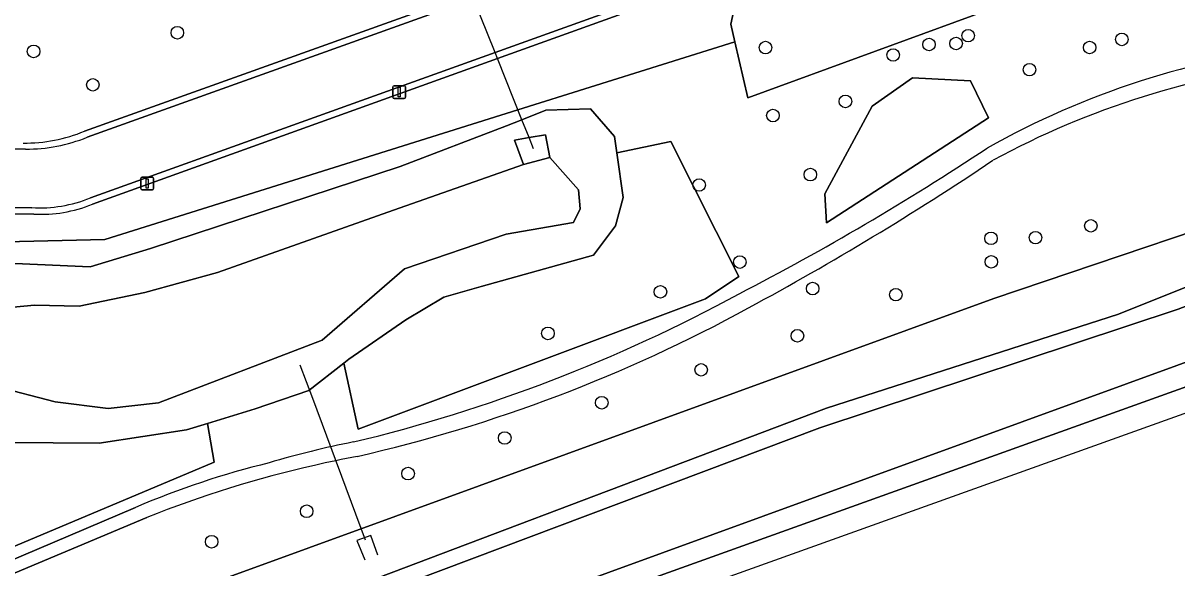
# Model space of a CAD drawing. Extents: x 156661 to 157576, y 383570 to 384425.
# Drawn here: x 156996.3 to 157086.2, y 383714.8 to 383757.3 of the extents above; entities that cross this region are included whole.
import ezdxf

# ---------------------------------------------------------------- set-up
doc = ezdxf.new("R2010")
doc.units = 0
for name, color, linetype in [('IMGEO_Boom', 7, 'Continuous'), ('IMGEO_Duiker', 7, 'Continuous'), ('IMGEO_Fietspad_gesloten', 7, 'Continuous'), ('IMGEO_Groenvoorziening', 7, 'Continuous'), ('IMGEO_Lichtmast', 7, 'Continuous'), ('IMGEO_Loofbos', 7, 'Continuous'), ('IMGEO_Muur', 7, 'Continuous'), ('IMGEO_Oever', 7, 'Continuous'), ('IMGEO_Rijbaan_lokaal_halfverhard', 7, 'Continuous'), ('IMGEO_Rijbaan_lokaal_open', 7, 'Continuous'), ('IMGEO_Terreindeel_open', 7, 'Continuous'), ('IMGEO_Voetpad_onverhard', 7, 'Continuous'), ('IMGEO_Waterloop', 7, 'Continuous')]:
    doc.layers.add(name, color=color, linetype=linetype)

msp = doc.modelspace()

# ---------------------------------------------------------------- linework, layer by layer
at = {"layer": 'IMGEO_Boom'}
for centre in [(157008.28, 383756.504), (157069.897, 383756.278), (157081.869, 383755.985), (156997.079, 383755.051), (157054.102, 383755.349), (157066.846, 383755.59), (157068.954, 383755.669), (157079.359, 383755.353), (157064.052, 383754.774), (157074.677, 383753.625), (157001.692, 383752.45), (157060.333, 383751.155), (157054.683, 383750.056), (157057.601, 383745.46), (157048.933, 383744.645), (157079.453, 383741.468), (157071.677, 383740.495), (157075.138, 383740.551), (157052.103, 383738.646), (157071.7, 383738.666), (157045.918, 383736.331), (157057.777, 383736.586), (157064.262, 383736.108), (157037.151, 383733.092), (157056.59, 383732.909), (157049.096, 383730.256), (157041.348, 383727.695), (157033.787, 383724.954), (157026.258, 383722.18), (157018.359, 383719.245), (157010.95, 383716.872)]:
    msp.add_circle(centre, 0.489, dxfattribs=at)
at = {"layer": 'IMGEO_Duiker'}
for points in [[(157036.031, 383747.459), (157035.68, 383748.34), (157035.126, 383749.729), (157033.227, 383754.492), (157033.035, 383754.973), (157031.359, 383759.177), (157031.176, 383759.637), (157028.632, 383766.018)], [(157017.824, 383730.658), (157018.8, 383728.041), (157022.911, 383717.019)]]:
    msp.add_lwpolyline(points, dxfattribs=at)
at = {"layer": 'IMGEO_Fietspad_gesloten'}
msp.add_lwpolyline([(156814.146, 383631.2), (156815.837, 383631.883), (156834.283, 383636.784), (156890.51, 383656.905), (156987.614, 383691.452), (157028.164, 383705.879), (157137.245, 383744.942), (157148.477, 383753.681), (157148.477, 383753.681), (157137.603, 383747.874), (157135.741, 383746.906), (157131.659, 383745.024), (157124.316, 383742.329), (157106.607, 383736.027), (157043.505, 383713.393), (157004.587, 383699.362), (157000, 383697.708), (156979.952, 383690.478), (156918.071, 383668.489), (156845.491, 383642.469), (156835.125, 383639.074)], dxfattribs=at)
at = {"layer": 'IMGEO_Groenvoorziening'}
for points in [[(157001.056, 383748.839), (157031.176, 383759.637), (157044.279, 383764.335), (157041.161, 383774.554), (157044.855, 383780.228), (157050.132, 383782.207), (157052.903, 383789.859), (157057.653, 383792.498), (157067.416, 383803.713), (157075.201, 383811.102), (157078.499, 383816.907), (157083.249, 383825.483), (157079.423, 383827.99), (157075.729, 383832.476), (157070.319, 383836.83), (157065.701, 383839.6), (157058.84, 383842.107), (157053.931, 383851.225)], [(157081.943, 383771.284), (157107.824, 383779.345), (157107.188, 383781.072), (157033.227, 383754.492), (157001.66, 383743.148)], [(157071.884, 383735.813), (157097.576, 383744.468), (157105.656, 383748.017), (157115.128, 383751.654), (157124.632, 383755.117), (157127.938, 383756.461), (157131.645, 383758.9), (157143.735, 383766.754), (157148.728, 383769.939), (157152.419, 383772.119)], [(156796.698, 383685.325), (156797.724, 383682.959), (156953.889, 383739.271), (157002.627, 383740.411), (157034.818, 383750.499), (157051.726, 383755.797), (157051.41, 383757.175), (157051.892, 383759.471), (157066.467, 383765.117), (157081.943, 383771.284)], [(156835.125, 383639.074), (156845.491, 383642.469), (156918.071, 383668.489), (156979.952, 383690.478), (157000, 383697.708), (157004.587, 383699.362), (157043.505, 383713.393), (157106.607, 383736.027), (157124.316, 383742.329), (157131.659, 383745.024), (157135.741, 383746.906), (157137.603, 383747.874), (157148.477, 383753.681), (157148.477, 383753.681), (157156.699, 383760.078), (157167.196, 383763.767)], [(157159.487, 383762.119), (157154.275, 383759.365), (157142.789, 383754.166), (157133.56, 383749.423), (157126.9, 383746.552), (157115.728, 383742.47), (157107.787, 383738.978), (157094.278, 383733.558), (156957.482, 383683.788), (156832.306, 383639.603), (156822.356, 383636.711), (156820.4, 383636.526)], [(156997.092, 383742.385), (156958.122, 383742.687)], [(156818.26, 383643.396), (156825.36, 383646.147), (157071.884, 383735.813)], [(157005.9, 383718.768), (156983.564, 383709.398), (156937.784, 383692.968), (156913.836, 383684.028), (156907.759, 383681.759)]]:
    msp.add_lwpolyline(points, dxfattribs=at)
for points in [[(157114.54, 383765.376), (157111.088, 383774.197), (157108.679, 383778.966), (157108.053, 383778.722), (157107.824, 383779.345), (157081.943, 383771.284), (157066.467, 383765.117), (157051.892, 383759.471), (157051.41, 383757.175), (157051.726, 383755.797), (157052.724, 383751.446), (157102.46, 383769.641), (157103.234, 383774.689), (157106.931, 383776.487), (157108.251, 383771.85), (157111.439, 383764.518)], [(157071.475, 383749.886), (157070.076, 383752.763), (157065.57, 383752.982), (157062.424, 383750.783), (157058.731, 383743.963), (157058.859, 383741.697)], [(157049.421, 383735.797), (157052.027, 383737.531), (157046.74, 383748.027), (157042.516, 383747.165), (157043.022, 383743.682), (157042.415, 383741.466), (157040.703, 383739.193), (157031.961, 383736.754), (157029.031, 383735.92), (157026.086, 383734.139), (157021.647, 383731.086), (157021.247, 383730.776), (157022.361, 383725.643)], [(157010.64, 383726.091), (157008.999, 383725.592), (157002.188, 383724.557), (156995.027, 383724.605), (156992.805, 383725.527), (156989.009, 383721.905), (156990.283, 383720.706), (156993.186, 383715.513), (157011.159, 383723.076)]]:
    msp.add_lwpolyline(points, close=True, dxfattribs=at)
for centre, radius, start, end in [((157103.205, 383688.734), 65.798, 96.3205, 118.47864), ((156996.4, 383760.123), 12.207, 269.33761, 292.42192), ((156940.887, 383942.129), 235.348, 298.3887, 303.80565), ((156997.683, 383752.903), 10.534, 266.78436, 292.18097), ((156996.068, 383838.658), 118.087, 282.82883, 298.70435), ((157040.321, 383629.124), 96.102, 100.81512, 102.84243), ((157039.227, 383634.467), 90.65, 102.91934, 111.57075)]:
    msp.add_arc(centre, radius, start, end, dxfattribs=at)
at = {"layer": 'IMGEO_Lichtmast'}
for p, q in [((157025.061, 383751.481), (157025.061, 383752.281)), ((157025.061, 383752.281), (157025.061, 383751.481)), ((157025.161, 383752.381), (157025.951, 383752.381)), ((157025.951, 383752.381), (157025.161, 383752.381)), ((157026.051, 383752.281), (157026.051, 383751.481)), ((157026.051, 383751.481), (157026.051, 383752.281)), ((157025.951, 383751.381), (157025.161, 383751.381)), ((157025.161, 383751.381), (157025.951, 383751.381)), ((157005.44, 383744.366), (157005.44, 383745.166)), ((157005.44, 383745.166), (157005.44, 383744.366)), ((157005.54, 383745.266), (157006.33, 383745.266)), ((157006.33, 383745.266), (157005.54, 383745.266)), ((157006.43, 383745.166), (157006.43, 383744.366)), ((157006.43, 383744.366), (157006.43, 383745.166)), ((157006.33, 383744.266), (157005.54, 383744.266)), ((157005.54, 383744.266), (157006.33, 383744.266))]:
    msp.add_line(p, q, dxfattribs=at)
for points in [[(157025.481, 383752.256), (157025.631, 383752.256), (157025.631, 383751.506), (157025.481, 383751.506), (157025.481, 383752.256)], [(157005.86, 383745.141), (157006.01, 383745.141), (157006.01, 383744.391), (157005.86, 383744.391), (157005.86, 383745.141)]]:
    msp.add_lwpolyline(points, dxfattribs=at)
for centre, start, end in [((157025.161, 383752.281), 90, 180), ((157025.161, 383752.281), 90, 180), ((157025.951, 383752.281), 0, 90), ((157025.951, 383752.281), 360, 90), ((157025.161, 383751.481), 180, 270), ((157025.161, 383751.481), 180, 270), ((157025.951, 383751.481), 270, 0), ((157025.951, 383751.481), 270, 0), ((157005.54, 383745.166), 90, 180), ((157005.54, 383745.166), 90, 180), ((157006.33, 383745.166), 0, 90), ((157006.33, 383745.166), 360, 90), ((157005.54, 383744.366), 180, 270), ((157005.54, 383744.366), 180, 270), ((157006.33, 383744.366), 270, 0), ((157006.33, 383744.366), 270, 0)]:
    msp.add_arc(centre, 0.1, start, end, dxfattribs=at)
at = {"layer": 'IMGEO_Loofbos'}
for points in [[(157115.167, 383763.775), (157114.54, 383765.376), (157111.439, 383764.518), (157108.251, 383771.85), (157106.931, 383776.487), (157103.234, 383774.689), (157102.46, 383769.641), (157052.724, 383751.446), (157051.726, 383755.797), (157034.818, 383750.499), (157002.627, 383740.411), (156953.889, 383739.271), (156797.724, 383682.959)], [(156991.449, 383738.71), (156997.377, 383738.452), (157001.495, 383738.269), (157006.185, 383739.693), (157025.646, 383746.09), (157033.918, 383749.25), (157035.126, 383749.729), (157036.995, 383750.47), (157040.479, 383750.57), (157042.332, 383748.435), (157042.516, 383747.165), (157046.74, 383748.027), (157052.027, 383737.531), (157049.421, 383735.797), (157022.361, 383725.643), (157021.247, 383730.776), (157018.517, 383728.661), (157014.332, 383727.215), (157010.64, 383726.091), (157011.159, 383723.076), (156993.186, 383715.513)], [(156907.537, 383683.001), (156937.459, 383693.881), (156983.343, 383710.334), (157005.027, 383719.545)]]:
    msp.add_lwpolyline(points, dxfattribs=at)
msp.add_lwpolyline([(157071.475, 383749.886), (157058.859, 383741.697), (157058.731, 383743.963), (157062.424, 383750.783), (157065.57, 383752.982), (157070.076, 383752.763)], close=True, dxfattribs=at)
for centre, radius, start, end in [((157103.223, 383690.742), 65.107, 96.3722, 119.29464), ((156958.065, 383918.399), 205.026, 297.28634, 303.54666), ((156993.191, 383844.517), 123.291, 283.51846, 298.5195), ((157034.833, 383658.666), 67.211, 100.99815, 106.78776), ((157030.879, 383659.354), 65.508, 103.6492, 113.24385)]:
    msp.add_arc(centre, radius, start, end, dxfattribs=at)
at = {"layer": 'IMGEO_Muur'}
msp.add_lwpolyline([(157023.895, 383715.821), (157023.365, 383717.354), (157022.273, 383716.975), (157022.88, 383715.461)], dxfattribs=at)
at = {"layer": 'IMGEO_Oever'}
for points in [[(157081.61, 383734.599), (157114.518, 383747.758), (157125.611, 383751.99), (157134.531, 383755.878), (157151.239, 383765.153), (157148.728, 383769.939), (157143.735, 383766.754), (157131.645, 383758.9), (157127.938, 383756.461), (157124.632, 383755.117), (157115.128, 383751.654), (157105.656, 383748.017), (157097.576, 383744.468), (157071.884, 383735.813), (156825.36, 383646.147), (156818.26, 383643.396)], [(156822.356, 383636.711), (156832.306, 383639.603), (156957.482, 383683.788), (157094.278, 383733.558), (157107.787, 383738.978), (157115.728, 383742.47), (157126.9, 383746.552), (157133.56, 383749.423), (157142.789, 383754.166), (157154.275, 383759.365), (157152.689, 383762.388), (157146.425, 383759.194), (157139.779, 383755.877), (157132.702, 383752.79), (157124.696, 383749.588), (157115.547, 383746.157), (157086.26, 383734.973), (157058.333, 383725.734), (157013.157, 383708.731), (156977.08, 383695.663), (156937.771, 383681.296), (156897.548, 383667.139), (156850.23, 383649.574), (156819.843, 383639.247)], [(156995.027, 383724.605), (157002.188, 383724.557), (157008.999, 383725.592), (157010.64, 383726.091), (157014.332, 383727.215), (157018.517, 383728.661), (157021.247, 383730.776), (157021.647, 383731.086), (157026.086, 383734.139), (157029.031, 383735.92), (157031.961, 383736.754), (157040.703, 383739.193), (157042.415, 383741.466), (157043.022, 383743.682), (157042.516, 383747.165), (157042.332, 383748.435), (157040.479, 383750.57), (157036.995, 383750.47), (157035.126, 383749.729), (157033.918, 383749.25), (157025.646, 383746.09), (157006.185, 383739.693), (157001.495, 383738.269), (156997.377, 383738.452), (156991.449, 383738.71)], [(156994.668, 383735.066), (156997.145, 383735.286), (157000.641, 383735.208), (157005.735, 383736.283), (157011.395, 383737.824), (157025.119, 383742.699), (157035.248, 383746.258), (157034.541, 383748.139), (157035.68, 383748.34), (157036.961, 383748.567), (157037.295, 383746.797), (157039.539, 383744.276), (157039.66, 383742.781), (157039.143, 383741.718), (157033.907, 383740.814), (157025.979, 383738.121), (157019.561, 383732.555), (157006.822, 383727.689), (157002.891, 383727.239), (156998.761, 383727.759), (156994.128, 383728.957)], [(156819.457, 383640.511), (156833.192, 383645.043), (156901.061, 383669.844), (157013.965, 383710.312), (157058.847, 383727.275), (157081.61, 383734.599)]]:
    msp.add_lwpolyline(points, dxfattribs=at)
at = {"layer": 'IMGEO_Rijbaan_lokaal_halfverhard'}
for points in [[(157105.539, 383785.799), (157105.384, 383786.242), (157104.143, 383785.797), (157104.049, 383785.763), (157055.927, 383768.511), (157044.279, 383764.335), (157031.176, 383759.637), (157001.056, 383748.839)], [(157001.245, 383748.37), (157031.359, 383759.177), (157046.769, 383764.708), (157050.584, 383766.077), (157105.539, 383785.799)], [(157107.188, 383781.072), (157107.022, 383781.522), (157052.149, 383761.837), (157048.312, 383760.46), (157033.035, 383754.973), (157001.503, 383743.647)], [(157001.66, 383743.148), (157033.227, 383754.492), (157107.188, 383781.072)], [(156958.135, 383747.756), (156996.448, 383747.448)], [(156996.935, 383742.884), (156958.209, 383743.223)], [(156958.122, 383742.687), (156997.092, 383742.385)]]:
    msp.add_lwpolyline(points, dxfattribs=at)
for centre, radius, start, end in [((156996.4, 383760.123), 12.207, 269.33761, 292.42192), ((156996.589, 383759.654), 12.207, 269.33761, 292.42192), ((156997.526, 383753.402), 10.534, 266.78436, 292.18097), ((156997.683, 383752.903), 10.534, 266.78436, 292.18097)]:
    msp.add_arc(centre, radius, start, end, dxfattribs=at)
at = {"layer": 'IMGEO_Rijbaan_lokaal_open'}
for points in [[(157001.503, 383743.647), (157033.035, 383754.973), (157048.312, 383760.46), (157046.769, 383764.708), (157031.359, 383759.177), (157001.245, 383748.37)], [(156996.448, 383747.448), (156958.135, 383747.756)], [(156958.209, 383743.223), (156996.935, 383742.884)]]:
    msp.add_lwpolyline(points, dxfattribs=at)
for centre, radius, start, end in [((156996.589, 383759.654), 12.207, 269.33761, 292.42192), ((156997.526, 383753.402), 10.534, 266.78436, 292.18097)]:
    msp.add_arc(centre, radius, start, end, dxfattribs=at)
at = {"layer": 'IMGEO_Terreindeel_open'}
msp.add_lwpolyline([(157035.248, 383746.258), (157037.295, 383746.797), (157036.961, 383748.567), (157035.68, 383748.34), (157034.541, 383748.139)], close=True, dxfattribs=at)
at = {"layer": 'IMGEO_Voetpad_onverhard'}
for points in [[(157005.027, 383719.545), (156983.343, 383710.334), (156937.459, 383693.881), (156907.537, 383683.001)], [(156907.759, 383681.759), (156913.836, 383684.028), (156937.784, 383692.968), (156983.564, 383709.398), (157005.9, 383718.768)]]:
    msp.add_lwpolyline(points, dxfattribs=at)
for centre, radius, start, end in [((157103.223, 383690.742), 65.107, 96.3722, 119.29464), ((157103.205, 383688.734), 65.798, 96.3205, 118.47864), ((156958.065, 383918.399), 205.026, 297.28634, 303.54666), ((156940.887, 383942.129), 235.348, 298.3887, 303.80565), ((156993.191, 383844.517), 123.291, 283.51846, 298.5195), ((156996.068, 383838.658), 118.087, 282.82883, 298.70435), ((157034.833, 383658.666), 67.211, 100.99815, 106.78776), ((157030.879, 383659.354), 65.508, 103.6492, 113.24385), ((157040.321, 383629.124), 96.102, 100.81512, 102.84243), ((157039.227, 383634.467), 90.65, 102.91934, 111.57075)]:
    msp.add_arc(centre, radius, start, end, dxfattribs=at)
at = {"layer": 'IMGEO_Waterloop'}
msp.add_lwpolyline([(156977.08, 383695.663), (157013.157, 383708.731), (157058.333, 383725.734), (157086.26, 383734.973), (157115.547, 383746.157), (157124.696, 383749.588), (157132.702, 383752.79), (157139.779, 383755.877), (157146.425, 383759.194), (157152.689, 383762.388), (157159.017, 383765.862), (157157.398, 383768.715), (157151.239, 383765.153), (157134.531, 383755.878), (157125.611, 383751.99), (157114.518, 383747.758), (157081.61, 383734.599), (157058.847, 383727.275), (157013.965, 383710.312), (156901.061, 383669.844)], dxfattribs=at)
msp.add_lwpolyline([(157033.907, 383740.814), (157039.143, 383741.718), (157039.66, 383742.781), (157039.539, 383744.276), (157037.295, 383746.797), (157035.248, 383746.258), (157025.119, 383742.699), (157011.395, 383737.824), (157005.735, 383736.283), (157000.641, 383735.208), (156997.145, 383735.286), (156994.668, 383735.066), (156989.09, 383736.352), (156988.459, 383735.784), (156987.395, 383735.453), (156986.791, 383734.141), (156987.923, 383732.606), (156990.876, 383730.624), (156994.128, 383728.957), (156998.761, 383727.759), (157002.891, 383727.239), (157006.822, 383727.689), (157019.561, 383732.555), (157025.979, 383738.121)], close=True, dxfattribs=at)

doc.saveas('drawing.dxf')
